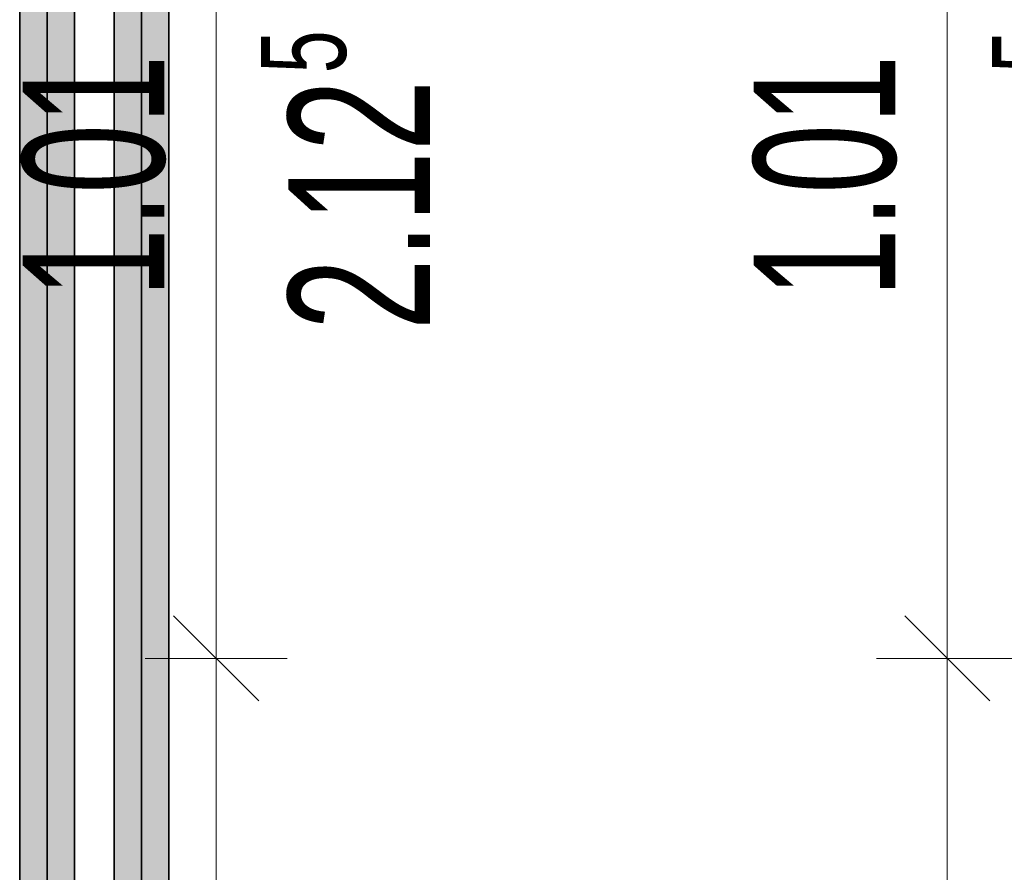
# Model space of a CAD drawing. Extents: x -459 to 541, y -543 to 550.
# Tile 303 of 577: x 2 to 23, y 347 to 365. Entities that reach past the tile are written whole.
import ezdxf
from ezdxf.lldxf.tags import DXFTag

# ---------------------------------------------------------------- set-up
doc = ezdxf.new("R2010")
doc.units = 0
doc.layers.get('0').update_dxf_attribs({"lineweight": 35})
for name, color, linetype, lineweight in [('0-Shading', 7, 'Continuous', 35), ('5_UG-BESTAND', 7, 'Continuous', 25), ('5_UG-TEXT-MASS', 7, 'Continuous', 25)]:
    doc.layers.add(name, color=color, linetype=linetype, lineweight=lineweight)
doc.layers.add('H_Ruecklauf', color=5, linetype='Continuous', lineweight=35, true_color=0x0000ff)
doc.layers.add('H_Vorlauf', color=1, linetype='Continuous', lineweight=35, true_color=0xff0000)
doc.styles.get("Standard").update_dxf_attribs({"font": 'arial.ttf'})
tags = doc.linetypes.add('STRICHPUNKT2_S5', pattern=[0.01, 0.008, -0.001, 0, -0.001]).pattern_tags.tags
tags[10:11] = [DXFTag(74, 4), DXFTag(75, 0), DXFTag(340, '0'), DXFTag(46, 1.0), DXFTag(50, 0.0), DXFTag(44, 0.0), DXFTag(45, 0.0)]
tags[8:9] = [DXFTag(74, 4), DXFTag(75, 0), DXFTag(340, '0'), DXFTag(46, 1.0), DXFTag(50, 0.0), DXFTag(44, 0.0), DXFTag(45, 0.0)]
tags[6:7] = [DXFTag(74, 4), DXFTag(75, 0), DXFTag(340, '0'), DXFTag(46, 1.0), DXFTag(50, 0.0), DXFTag(44, 0.0), DXFTag(45, 0.0)]
tags[4:5] = [DXFTag(74, 4), DXFTag(75, 0), DXFTag(340, '0'), DXFTag(46, 1.0), DXFTag(50, 0.0), DXFTag(44, 0.0), DXFTag(45, 0.0)]

# ---------------------------------------------------------------- blocks, each defined once
blk = doc.blocks.new('Shading-A07ALAKV1N', base_point=(152.569, 260.296))
at = {"layer": '0-Shading', "color": 172, "true_color": 0x0000d9}
for points in [[(4.227, 346.712), (4.439, 347.893), (4.227, 368.116), (4.439, 368.329)], [(5.019, 352.298), (5.231, 354.343), (5.019, 368.329), (5.231, 368.116)], [(5.019, 351.118), (5.019, 338.05), (5.231, 354.343), (5.231, 338.71)], [(5.019, 352.298), (5.019, 351.118), (5.231, 354.343)], [(4.227, 346.712), (4.439, 346.712), (4.439, 347.893)], [(4.227, 346.712), (4.227, 336.284), (4.439, 346.712), (4.439, 336.65)]]:
    blk.add_solid(points, dxfattribs=at)
at = {"layer": '0-Shading', "color": 5, "true_color": 0x0000fa}
for points in [[(4.439, 347.893), (4.729, 349.938), (4.439, 368.329), (4.729, 368.406)], [(4.729, 349.938), (5.019, 352.298), (4.729, 368.406), (5.019, 368.329)], [(4.729, 349.938), (4.729, 348.325), (5.019, 352.298), (5.019, 351.118)], [(4.729, 348.325), (4.729, 337.296), (5.019, 351.118), (5.019, 338.05)], [(4.439, 347.893), (4.439, 346.712), (4.729, 349.938), (4.729, 348.325)], [(4.439, 346.712), (4.439, 336.65), (4.729, 348.325), (4.729, 337.296)]]:
    blk.add_solid(points, dxfattribs=at)
at = {"layer": '0-Shading', "color": 174, "true_color": 0x0000a0}
for points in [[(4.149, 346.712), (4.227, 346.712), (4.149, 367.826), (4.227, 368.116)], [(5.231, 354.343), (5.309, 355.523), (5.231, 368.116), (5.309, 367.826)], [(5.231, 338.71), (5.309, 339.099), (5.231, 354.343), (5.309, 355.523)], [(4.149, 346.712), (4.149, 336.298), (4.199, 346.712), (4.199, 336.289)], [(4.199, 336.289), (4.227, 336.284), (4.199, 346.712), (4.227, 346.712)]]:
    blk.add_solid(points, dxfattribs=at)
blk = doc.blocks.new('Shading-A07ALAKX1N', base_point=(152.549, 262.235))
at = {"layer": '0-Shading', "color": 12, "true_color": 0xd90000}
for points in [[(2.412, 368.301), (2.227, 331.521), (2.414, 368.303), (2.265, 331.736)], [(2.227, 368.116), (2.227, 331.521), (2.412, 368.301)], [(2.414, 368.303), (2.265, 331.736), (2.431, 368.32), (2.439, 332.7)], [(2.439, 332.7), (2.439, 332.701), (2.431, 368.32), (2.439, 368.329)], [(3.019, 337.107), (3.231, 339.152), (3.019, 368.329), (3.231, 368.116)]]:
    blk.add_solid(points, dxfattribs=at)
at = {"layer": '0-Shading', "color": 1, "true_color": 0xfa0000}
for points in [[(2.729, 334.746), (2.729, 368.406), (2.439, 332.701), (2.439, 368.329)], [(2.729, 334.746), (2.985, 336.831), (2.729, 368.406), (2.784, 368.392)], [(2.784, 368.392), (2.985, 336.831), (3.019, 368.329), (3.019, 337.107)]]:
    blk.add_solid(points, dxfattribs=at)
at = {"layer": '0-Shading', "color": 14, "true_color": 0xa00000}
for points in [[(2.149, 367.826), (2.149, 331.521), (2.227, 368.116), (2.227, 331.521)], [(3.231, 368.116), (3.231, 339.152), (3.259, 368.013), (3.259, 339.574)], [(3.259, 339.574), (3.309, 340.332), (3.259, 368.013), (3.309, 367.826)]]:
    blk.add_solid(points, dxfattribs=at)
blk = doc.blocks.new('Referenz-A07ALAR41N', base_point=(-170.808, 0))
at = {"layer": '5_UG-BESTAND', "color": 0, "linetype": 'STRICHPUNKT2_S5', "lineweight": 13, "ltscale": 0.13}
blk.add_line((21.784, 323.748), (21.784, 386.977), dxfattribs=at)
at = {"layer": '5_UG-TEXT-MASS', "color": 0, "lineweight": 13}
for p, q in [((6.308, 351.148), (6.308, 371.348)), ((21.784, 351.148), (21.784, 371.348)), ((7.208, 350.248), (5.408, 352.048)), ((22.684, 350.248), (20.884, 352.048)), ((6.308, 351.148), (4.808, 351.148)), ((6.308, 351.148), (7.808, 351.148)), ((6.308, 337.01), (6.308, 351.148)), ((21.784, 351.148), (20.284, 351.148)), ((21.784, 351.148), (23.284, 351.148)), ((21.784, 337.01), (21.784, 351.148))]:
    blk.add_line(p, q, dxfattribs=at)
at = {"layer": '5_UG-TEXT-MASS', "color": 0, "lineweight": -2, "attachment_point": 1, "rotation": 90}
for s, insert, char_height in [('{\\W0.65;\\fArial;5}', (7.255, 363.534), 1.8), ('{\\W0.65;\\fArial;5}', (22.731, 363.534), 1.8), ('{\\W0.63;\\fArial;1.01}', (2.209, 358.786), 3), ('{\\W0.63;\\fArial;1.01}', (17.685, 358.786), 3), ('{\\W0.65;\\fArial;2.12}', (7.834, 358.096), 3)]:
    blk.add_mtext(s, dxfattribs=dict(at, insert=insert, char_height=char_height))
blk = doc.blocks.new('Rohr - 1703-A07ALBO81N', base_point=(-0.294, 326.123))
at = {"color": 0, "linetype": 'ByBlock', "lineweight": -2, "ltscale": 0.35}
blk.add_line((4.729, 331.146), (4.729, 375.8), dxfattribs=at)
blk = doc.blocks.new('Rohr - 1703-A07ALBYC1N', base_point=(-0.3, 328.132))
at = {"color": 0, "linetype": 'ByBlock', "lineweight": -2, "ltscale": 0.35}
blk.add_line((2.729, 331.161), (2.729, 377.5), dxfattribs=at)
blk = doc.blocks.new('Geometrie-A07ALC2E1N', base_point=(-101.251, 241.343))
at = {"layer": 'H_Ruecklauf', "lineweight": -2}
for p, q in [((4.149, 378.33), (4.149, 331.506)), ((5.309, 331.506), (5.309, 378.33))]:
    blk.add_line(p, q, dxfattribs=at)
blk = doc.blocks.new('Geometrie-A07ALC2G1N', base_point=(-101.131, 241.343))
at = {"layer": 'H_Vorlauf', "lineweight": -2}
for p, q in [((2.149, 376.93), (2.149, 331.521)), ((3.309, 331.521), (3.309, 376.93))]:
    blk.add_line(p, q, dxfattribs=at)

msp = doc.modelspace()

# ---------------------------------------------------------------- block references
at = {"color": 251, "lineweight": 25, "ltscale": 0.25, "true_color": 0x585858}
msp.add_blockref('Referenz-A07ALAR41N', (-170.808, 0), dxfattribs=at)
for name, p in [('Shading-A07ALAKV1N', (152.569, 260.296)), ('Shading-A07ALAKX1N', (152.549, 262.235))]:
    msp.add_blockref(name, p)
at = {"linetype": 'Continuous', "ltscale": 0.35}
for name, p in [('Geometrie-A07ALC2E1N', (-101.251, 241.343)), ('Geometrie-A07ALC2G1N', (-101.131, 241.343))]:
    msp.add_blockref(name, p, dxfattribs=at)
at = {"layer": 'H_Ruecklauf', "ltscale": 0.35}
msp.add_blockref('Rohr - 1703-A07ALBO81N', (-0.294, 326.123), dxfattribs=at)
at = {"layer": 'H_Vorlauf', "ltscale": 0.35}
msp.add_blockref('Rohr - 1703-A07ALBYC1N', (-0.3, 328.132), dxfattribs=at)

doc.saveas('drawing.dxf')
